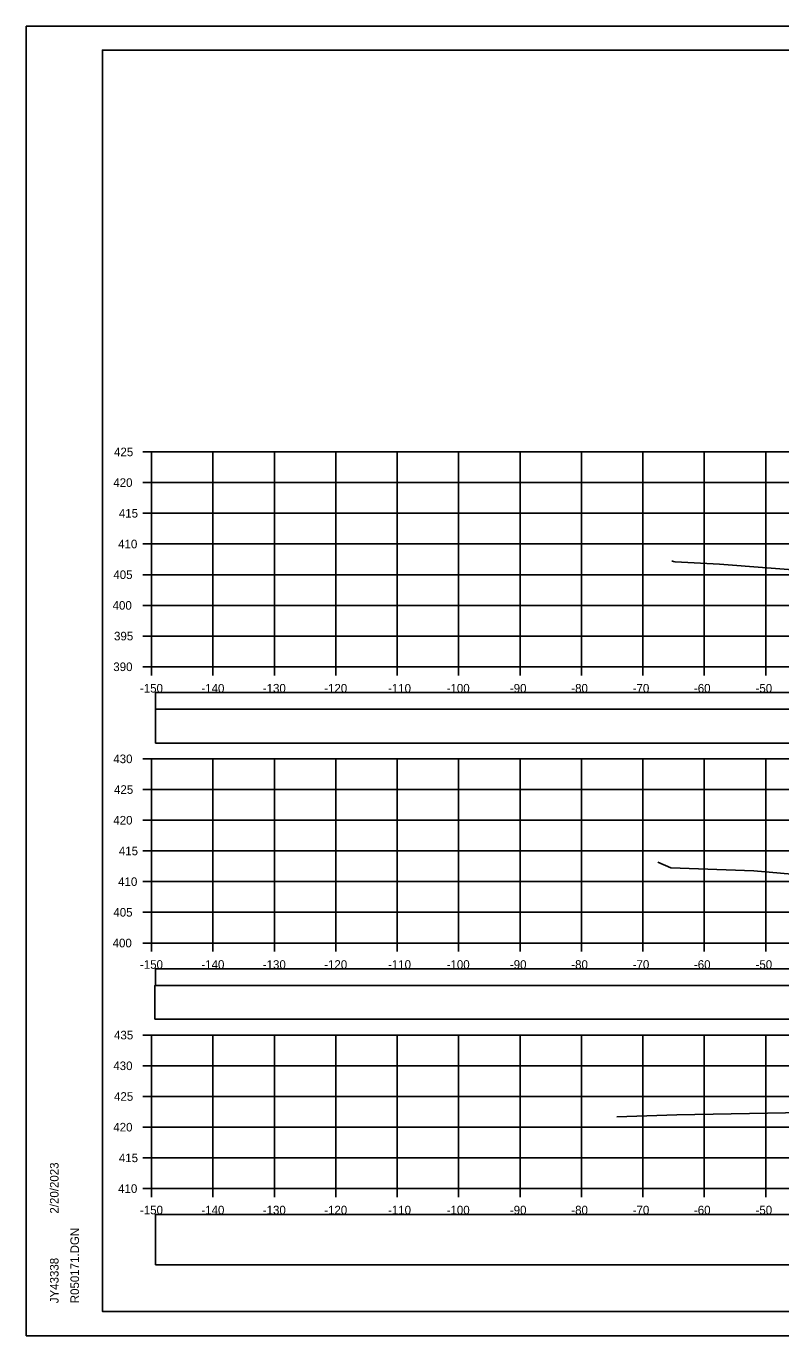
# Model space of a CAD drawing. Extents: x -37291014 to -37290680, y -936053 to -933067.
# Drawn here: x -37291013.5 to -37290890.6, y -936053.3 to -935840 of the extents above; entities that cross this region are included whole.
import ezdxf

# ---------------------------------------------------------------- set-up
doc = ezdxf.new("R2010")
doc.units = 0
for name, color, linetype in [('Default', 7, 'Continuous'), ('R_Axis', 7, 'Continuous'), ('R_Axis Annot', 7, 'Continuous'), ('R_Border', 7, 'Continuous'), ('R_Exist Surface', 7, 'Continuous'), ('R_Grid', 7, 'Continuous'), ('R_No Plot', 7, 'Continuous')]:
    doc.layers.add(name, color=color, linetype=linetype)

msp = doc.modelspace()

# ---------------------------------------------------------------- linework, layer by layer
at = {"layer": 'Default'}
for points in [[(-37290992.48, -935951.23), (-37290693.72, -935951.23), (-37290693.72, -935948.52), (-37290992.48, -935948.52)], [(-37290992.45, -935956.75), (-37290693.69, -935956.75), (-37290693.69, -935951.23), (-37290992.45, -935951.23)], [(-37290992.48, -935996.23), (-37290693.72, -935996.23), (-37290693.72, -935993.52), (-37290992.48, -935993.52)], [(-37290992.54, -936001.75), (-37290693.78, -936001.75), (-37290693.78, -935996.23), (-37290992.54, -935996.23)], [(-37290992.48, -936041.75), (-37290693.72, -936041.75), (-37290693.72, -936033.52), (-37290992.48, -936033.52)]]:
    msp.add_lwpolyline(points, close=True, dxfattribs=at)
at = {"layer": 'R_Axis'}
for p, q in [((-37290994.5, -935909.32), (-37290993.1, -935909.32)), ((-37290993.1, -935944.32), (-37290993.1, -935909.32)), ((-37290994.5, -935914.32), (-37290993.1, -935914.32)), ((-37290994.5, -935919.32), (-37290993.1, -935919.32)), ((-37290994.5, -935924.32), (-37290993.1, -935924.32)), ((-37290994.5, -935929.32), (-37290993.1, -935929.32)), ((-37290994.5, -935934.32), (-37290993.1, -935934.32)), ((-37290994.5, -935939.32), (-37290993.1, -935939.32)), ((-37290994.5, -935944.32), (-37290993.1, -935944.32)), ((-37290993.1, -935944.32), (-37290693.1, -935944.32)), ((-37290993.1, -935945.72), (-37290993.1, -935944.32)), ((-37290983.1, -935945.72), (-37290983.1, -935944.32)), ((-37290973.1, -935945.72), (-37290973.1, -935944.32)), ((-37290963.1, -935945.72), (-37290963.1, -935944.32)), ((-37290953.1, -935945.72), (-37290953.1, -935944.32)), ((-37290943.1, -935945.72), (-37290943.1, -935944.32)), ((-37290933.1, -935945.72), (-37290933.1, -935944.32)), ((-37290923.1, -935945.72), (-37290923.1, -935944.32)), ((-37290913.1, -935945.72), (-37290913.1, -935944.32)), ((-37290903.1, -935945.72), (-37290903.1, -935944.32)), ((-37290893.1, -935945.72), (-37290893.1, -935944.32)), ((-37290994.5, -935959.32), (-37290993.1, -935959.32)), ((-37290993.1, -935989.32), (-37290993.1, -935959.32)), ((-37290994.5, -935964.32), (-37290993.1, -935964.32)), ((-37290994.5, -935969.32), (-37290993.1, -935969.32)), ((-37290994.5, -935974.32), (-37290993.1, -935974.32)), ((-37290994.5, -935979.32), (-37290993.1, -935979.32)), ((-37290994.5, -935984.32), (-37290993.1, -935984.32)), ((-37290994.5, -935989.32), (-37290993.1, -935989.32)), ((-37290993.1, -935989.32), (-37290693.1, -935989.32)), ((-37290993.1, -935990.72), (-37290993.1, -935989.32)), ((-37290983.1, -935990.72), (-37290983.1, -935989.32)), ((-37290973.1, -935990.72), (-37290973.1, -935989.32)), ((-37290963.1, -935990.72), (-37290963.1, -935989.32)), ((-37290953.1, -935990.72), (-37290953.1, -935989.32)), ((-37290943.1, -935990.72), (-37290943.1, -935989.32)), ((-37290933.1, -935990.72), (-37290933.1, -935989.32)), ((-37290923.1, -935990.72), (-37290923.1, -935989.32)), ((-37290913.1, -935990.72), (-37290913.1, -935989.32)), ((-37290903.1, -935990.72), (-37290903.1, -935989.32)), ((-37290893.1, -935990.72), (-37290893.1, -935989.32)), ((-37290994.5, -936004.32), (-37290993.1, -936004.32)), ((-37290993.1, -936029.32), (-37290993.1, -936004.32)), ((-37290994.5, -936009.32), (-37290993.1, -936009.32)), ((-37290994.5, -936014.32), (-37290993.1, -936014.32)), ((-37290994.5, -936019.32), (-37290993.1, -936019.32)), ((-37290994.5, -936024.32), (-37290993.1, -936024.32)), ((-37290994.5, -936029.32), (-37290993.1, -936029.32)), ((-37290993.1, -936029.32), (-37290693.1, -936029.32)), ((-37290993.1, -936030.72), (-37290993.1, -936029.32)), ((-37290983.1, -936030.72), (-37290983.1, -936029.32)), ((-37290973.1, -936030.72), (-37290973.1, -936029.32)), ((-37290963.1, -936030.72), (-37290963.1, -936029.32)), ((-37290953.1, -936030.72), (-37290953.1, -936029.32)), ((-37290943.1, -936030.72), (-37290943.1, -936029.32)), ((-37290933.1, -936030.72), (-37290933.1, -936029.32)), ((-37290923.1, -936030.72), (-37290923.1, -936029.32)), ((-37290913.1, -936030.72), (-37290913.1, -936029.32)), ((-37290903.1, -936030.72), (-37290903.1, -936029.32)), ((-37290893.1, -936030.72), (-37290893.1, -936029.32))]:
    msp.add_line(p, q, dxfattribs=at)
at = {"layer": 'R_Border'}
for p, q in [((-37291001.1, -935843.86), (-37290684.92, -935843.86)), ((-37291001.1, -936049.32), (-37291001.1, -935843.86)), ((-37291001.1, -936049.32), (-37291001.1, -936049.32)), ((-37290684.92, -936049.32), (-37291001.1, -936049.32))]:
    msp.add_line(p, q, dxfattribs=at)
at = {"layer": 'R_Exist Surface'}
for points in [[(-37290908.37, -935927.1), (-37290908.28, -935927.13), (-37290908.13, -935927.17), (-37290907.86, -935927.23), (-37290900.63, -935927.6), (-37290876.07, -935929.48)], [(-37290910.68, -935976.13), (-37290908.55, -935977.07), (-37290895.01, -935977.54), (-37290878.91, -935978.95)], [(-37290917.33, -936017.61), (-37290907.58, -936017.32), (-37290878.05, -936016.76)]]:
    msp.add_lwpolyline(points, dxfattribs=at)
at = {"layer": 'R_Grid'}
for p, q in [((-37290993.1, -935909.32), (-37290693.1, -935909.32)), ((-37290993.1, -935944.32), (-37290993.1, -935909.32)), ((-37290983.1, -935944.32), (-37290983.1, -935909.32)), ((-37290973.1, -935944.32), (-37290973.1, -935909.32)), ((-37290963.1, -935944.32), (-37290963.1, -935909.32)), ((-37290953.1, -935944.32), (-37290953.1, -935909.32)), ((-37290943.1, -935944.32), (-37290943.1, -935909.32)), ((-37290933.1, -935944.32), (-37290933.1, -935909.32)), ((-37290923.1, -935944.32), (-37290923.1, -935909.32)), ((-37290913.1, -935944.32), (-37290913.1, -935909.32)), ((-37290903.1, -935944.32), (-37290903.1, -935909.32)), ((-37290893.1, -935944.32), (-37290893.1, -935909.32)), ((-37290993.1, -935914.32), (-37290693.1, -935914.32)), ((-37290993.1, -935919.32), (-37290693.1, -935919.32)), ((-37290993.1, -935924.32), (-37290693.1, -935924.32)), ((-37290993.1, -935929.32), (-37290693.1, -935929.32)), ((-37290993.1, -935934.32), (-37290693.1, -935934.32)), ((-37290993.1, -935939.32), (-37290693.1, -935939.32)), ((-37290993.1, -935944.32), (-37290693.1, -935944.32)), ((-37290993.1, -935959.32), (-37290693.1, -935959.32)), ((-37290993.1, -935989.32), (-37290993.1, -935959.32)), ((-37290983.1, -935989.32), (-37290983.1, -935959.32)), ((-37290973.1, -935989.32), (-37290973.1, -935959.32)), ((-37290963.1, -935989.32), (-37290963.1, -935959.32)), ((-37290953.1, -935989.32), (-37290953.1, -935959.32)), ((-37290943.1, -935989.32), (-37290943.1, -935959.32)), ((-37290933.1, -935989.32), (-37290933.1, -935959.32)), ((-37290923.1, -935989.32), (-37290923.1, -935959.32)), ((-37290913.1, -935989.32), (-37290913.1, -935959.32)), ((-37290903.1, -935989.32), (-37290903.1, -935959.32)), ((-37290893.1, -935989.32), (-37290893.1, -935959.32)), ((-37290993.1, -935964.32), (-37290693.1, -935964.32)), ((-37290993.1, -935969.32), (-37290693.1, -935969.32)), ((-37290993.1, -935974.32), (-37290693.1, -935974.32)), ((-37290993.1, -935979.32), (-37290693.1, -935979.32)), ((-37290993.1, -935984.32), (-37290693.1, -935984.32)), ((-37290993.1, -935989.32), (-37290693.1, -935989.32)), ((-37290993.1, -936004.32), (-37290693.1, -936004.32)), ((-37290993.1, -936029.32), (-37290993.1, -936004.32)), ((-37290983.1, -936029.32), (-37290983.1, -936004.32)), ((-37290973.1, -936029.32), (-37290973.1, -936004.32)), ((-37290963.1, -936029.32), (-37290963.1, -936004.32)), ((-37290953.1, -936029.32), (-37290953.1, -936004.32)), ((-37290943.1, -936029.32), (-37290943.1, -936004.32)), ((-37290933.1, -936029.32), (-37290933.1, -936004.32)), ((-37290923.1, -936029.32), (-37290923.1, -936004.32)), ((-37290913.1, -936029.32), (-37290913.1, -936004.32)), ((-37290903.1, -936029.32), (-37290903.1, -936004.32)), ((-37290893.1, -936029.32), (-37290893.1, -936004.32)), ((-37290993.1, -936009.32), (-37290693.1, -936009.32)), ((-37290993.1, -936014.32), (-37290693.1, -936014.32)), ((-37290993.1, -936019.32), (-37290693.1, -936019.32)), ((-37290993.1, -936024.32), (-37290693.1, -936024.32)), ((-37290993.1, -936029.32), (-37290693.1, -936029.32))]:
    msp.add_line(p, q, dxfattribs=at)
at = {"layer": 'R_No Plot'}
for p, q in [((-37291013.5, -935839.97), (-37290680.17, -935839.97)), ((-37291013.5, -936053.3), (-37290680.17, -936053.3))]:
    msp.add_line(p, q, dxfattribs=at)
for points in [[(-37291013.51, -935839.97), (-37290680.17, -935839.97), (-37290680.17, -936053.31), (-37291013.51, -936053.31)], [(-37290767.18, -935843.86), (-37290747.56, -935843.86), (-37290747.56, -935853.74), (-37290731.45, -935853.74), (-37290708.25, -935853.74), (-37290708.25, -935878.08), (-37290684.92, -935878.08), (-37290684.92, -936049.32), (-37291001.1, -936049.32), (-37291001.1, -935843.86)]]:
    msp.add_lwpolyline(points, close=True, dxfattribs=at)

# ---------------------------------------------------------------- texts
at = {"layer": 'R_Axis Annot'}
for s, p in [('425', (-37290999.21, -935910.02)), ('420', (-37290999.33, -935915.02)), ('415', (-37290998.42, -935920.02)), ('410', (-37290998.54, -935925.02)), ('405', (-37290999.32, -935930.02)), ('400', (-37290999.44, -935935.02)), ('395', (-37290999.21, -935940.02)), ('390', (-37290999.33, -935945.02)), ('-150', (-37290994.99, -935948.52)), ('-140', (-37290984.99, -935948.52)), ('-130', (-37290974.99, -935948.52)), ('-120', (-37290964.99, -935948.52)), ('-110', (-37290954.6, -935948.52)), ('-100', (-37290945.05, -935948.52)), ('-90', (-37290934.76, -935948.52)), ('-80', (-37290924.76, -935948.52)), ('-70', (-37290914.76, -935948.52)), ('-60', (-37290904.79, -935948.52)), ('-50', (-37290894.76, -935948.52)), ('430', (-37290999.33, -935960.02)), ('425', (-37290999.21, -935965.02)), ('420', (-37290999.33, -935970.02)), ('415', (-37290998.42, -935975.02)), ('410', (-37290998.54, -935980.02)), ('405', (-37290999.32, -935985.02)), ('400', (-37290999.44, -935990.02)), ('-150', (-37290994.99, -935993.52)), ('-140', (-37290984.99, -935993.52)), ('-130', (-37290974.99, -935993.52)), ('-120', (-37290964.99, -935993.52)), ('-110', (-37290954.6, -935993.52)), ('-100', (-37290945.05, -935993.52)), ('-90', (-37290934.76, -935993.52)), ('-80', (-37290924.76, -935993.52)), ('-70', (-37290914.76, -935993.52)), ('-60', (-37290904.79, -935993.52)), ('-50', (-37290894.76, -935993.52)), ('435', (-37290999.21, -936005.02)), ('430', (-37290999.33, -936010.02)), ('425', (-37290999.21, -936015.02)), ('420', (-37290999.33, -936020.02)), ('415', (-37290998.42, -936025.02)), ('410', (-37290998.54, -936030.02)), ('-150', (-37290994.99, -936033.52)), ('-140', (-37290984.99, -936033.52)), ('-130', (-37290974.99, -936033.52)), ('-120', (-37290964.99, -936033.52)), ('-110', (-37290954.6, -936033.52)), ('-100', (-37290945.05, -936033.52)), ('-90', (-37290934.76, -936033.52)), ('-80', (-37290924.76, -936033.52)), ('-70', (-37290914.76, -936033.52)), ('-60', (-37290904.79, -936033.52)), ('-50', (-37290894.76, -936033.52))]:
    msp.add_text(s, height=1.4, dxfattribs=at).set_placement(p)
at = {"layer": 'R_Border'}
for s, p in [('2/20/2023', (-37291008.24, -936033.4)), ('R050171.DGN', (-37291004.91, -936048)), ('JY43338', (-37291008.24, -936048))]:
    msp.add_text(s, height=1.4, rotation=90, dxfattribs=at).set_placement(p)

doc.saveas('drawing.dxf')
